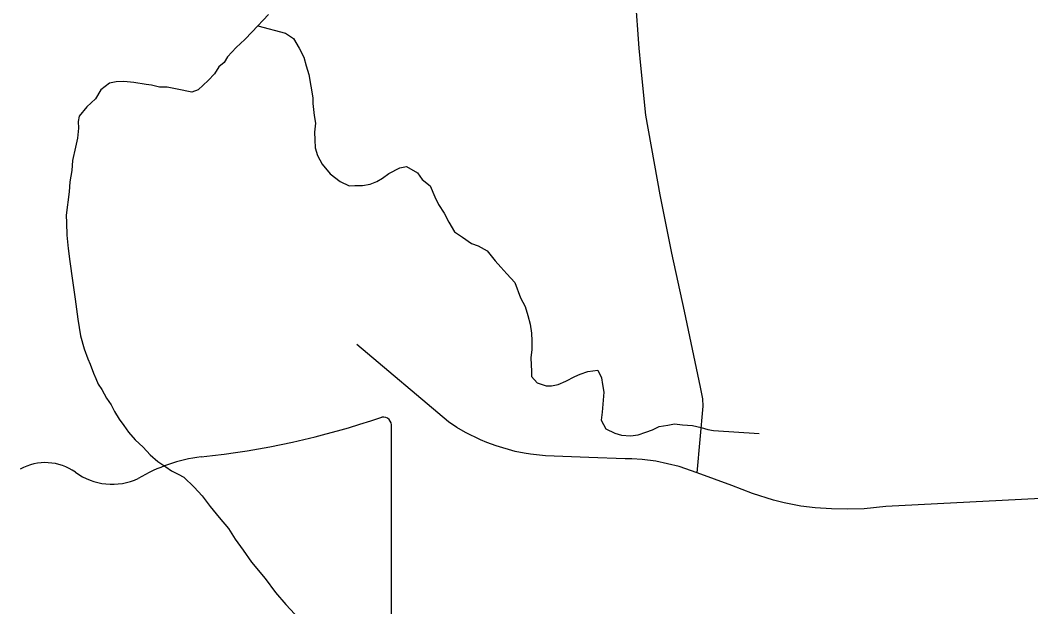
# Model space of a CAD drawing. Extents: x -59 to 82, y -3 to 49.
# Drawn here: x -53.8333 to -53.4859, y 43.5261 to 43.7276 of the extents above; entities that cross this region are included whole.
import ezdxf

# ---------------------------------------------------------------- set-up
doc = ezdxf.new("R2010")
doc.units = 0
for name, color, linetype in [('GM_X_Minor_River', 7, 'Continuous'), ('GM_X_State_Shield', 7, 'Continuous'), ('GM_X_Township_Road', 7, 'Continuous')]:
    doc.layers.add(name, color=color, linetype=linetype)

msp = doc.modelspace()

# ---------------------------------------------------------------- linework, layer by layer
at = {"layer": 'GM_X_Minor_River'}
for p, q in [((-53.74795771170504, 43.72949266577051), (-53.753523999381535, 43.72363281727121)), ((-53.7515959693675, 43.72566122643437), (-53.74208081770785, 43.72316122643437)), ((-53.756118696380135, 43.72089986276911), (-53.7590959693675, 43.718155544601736)), ((-53.753523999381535, 43.72363281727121), (-53.756118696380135, 43.72089986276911)), ((-53.74208081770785, 43.72316122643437), (-53.73936869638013, 43.72132410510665)), ((-53.73936869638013, 43.72132410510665), (-53.7373781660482, 43.717945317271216)), ((-53.7590959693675, 43.718155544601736), (-53.762063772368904, 43.71503054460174)), ((-53.7373781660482, 43.717945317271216), (-53.73577778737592, 43.71493774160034)), ((-53.762063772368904, 43.71503054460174), (-53.7631584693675, 43.71309493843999)), ((-53.73577778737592, 43.71493774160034), (-53.73493687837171, 43.71190933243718)), ((-53.765022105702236, 43.71152296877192), (-53.76648612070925, 43.70919910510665)), ((-53.7631584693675, 43.71309493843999), (-53.765022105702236, 43.71152296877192)), ((-53.73493687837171, 43.71190933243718), (-53.7340978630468, 43.70888092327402)), ((-53.76871339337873, 43.70685630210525), (-53.77206187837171, 43.70371993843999)), ((-53.76648612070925, 43.70919910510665), (-53.76871339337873, 43.70685630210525)), ((-53.7340978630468, 43.70888092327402), (-53.7327512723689, 43.700907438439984)), ((-53.80558271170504, 43.70363092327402), (-53.8074084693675, 43.70053433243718)), ((-53.80259407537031, 43.70599266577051), (-53.80558271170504, 43.70363092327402)), ((-53.80032134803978, 43.7064320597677), (-53.80259407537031, 43.70599266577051)), ((-53.797656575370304, 43.70650213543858), (-53.80032134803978, 43.7064320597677)), ((-53.7942209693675, 43.706206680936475), (-53.797656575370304, 43.70650213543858)), ((-53.79001263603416, 43.70555137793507), (-53.7942209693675, 43.706206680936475)), ((-53.788099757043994, 43.705218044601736), (-53.79001263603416, 43.70555137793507)), ((-53.785416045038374, 43.704524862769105), (-53.788099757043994, 43.705218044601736)), ((-53.782751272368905, 43.70459115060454), (-53.785416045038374, 43.704524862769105)), ((-53.77930430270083, 43.703916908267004), (-53.782751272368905, 43.70459115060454)), ((-53.77432702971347, 43.70290175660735), (-53.77930430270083, 43.703916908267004)), ((-53.77206187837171, 43.70371993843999), (-53.77432702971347, 43.70290175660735)), ((-53.8074084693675, 43.70053433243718), (-53.81038574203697, 43.697790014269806)), ((-53.7327512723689, 43.700907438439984), (-53.73270392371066, 43.69900402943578)), ((-53.81038574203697, 43.697790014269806), (-53.8129728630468, 43.694676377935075)), ((-53.73270392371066, 43.69900402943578), (-53.73221528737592, 43.694824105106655)), ((-53.8129728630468, 43.694676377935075), (-53.81330619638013, 43.69275971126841)), ((-53.73221528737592, 43.694824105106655), (-53.73176642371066, 43.692166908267)), ((-53.81324559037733, 43.690475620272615), (-53.813539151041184, 43.68703622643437)), ((-53.81330619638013, 43.69275971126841), (-53.81324559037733, 43.690475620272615)), ((-53.73176642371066, 43.692166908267), (-53.73206945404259, 43.689110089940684)), ((-53.813539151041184, 43.68703622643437), (-53.8142228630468, 43.683969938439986)), ((-53.73206945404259, 43.689110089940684), (-53.732001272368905, 43.68644342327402)), ((-53.732001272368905, 43.68644342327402), (-53.731933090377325, 43.68377675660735)), ((-53.8142228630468, 43.683969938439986), (-53.81524937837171, 43.6793695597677)), ((-53.731933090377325, 43.68377675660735), (-53.73110354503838, 43.68112902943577)), ((-53.81524937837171, 43.6793695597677), (-53.81554104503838, 43.6759320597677)), ((-53.73110354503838, 43.68112902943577), (-53.729503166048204, 43.67812145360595)), ((-53.81554104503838, 43.6759320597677), (-53.81620581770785, 43.67210251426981)), ((-53.729503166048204, 43.67812145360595), (-53.7267512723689, 43.67475971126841)), ((-53.7065637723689, 43.67489039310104), (-53.70280619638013, 43.676892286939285)), ((-53.70280619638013, 43.676892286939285), (-53.700531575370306, 43.677331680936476)), ((-53.700531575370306, 43.677331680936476), (-53.69666604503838, 43.67514418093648)), ((-53.81620581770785, 43.67210251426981), (-53.816497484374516, 43.668665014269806)), ((-53.7267512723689, 43.67475971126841), (-53.723255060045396, 43.67218016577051)), ((-53.723255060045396, 43.67218016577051), (-53.72017172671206, 43.67073319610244)), ((-53.71294824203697, 43.67129948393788), (-53.71068309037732, 43.6721195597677)), ((-53.71068309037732, 43.6721195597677), (-53.708808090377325, 43.67330895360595)), ((-53.708808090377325, 43.67330895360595), (-53.7065637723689, 43.67489039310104)), ((-53.69666604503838, 43.67514418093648), (-53.695084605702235, 43.67289607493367)), ((-53.695084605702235, 43.67289607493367), (-53.692359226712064, 43.67067827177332)), ((-53.816497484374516, 43.668665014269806), (-53.81743687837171, 43.66063660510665)), ((-53.72017172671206, 43.67073319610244), (-53.71826642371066, 43.67078054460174)), ((-53.71826642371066, 43.67078054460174), (-53.71560165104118, 43.67085062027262)), ((-53.71560165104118, 43.67085062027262), (-53.71294824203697, 43.67129948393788)), ((-53.692359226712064, 43.67067827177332), (-53.690741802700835, 43.66690933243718)), ((-53.690741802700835, 43.66690933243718), (-53.689529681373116, 43.664271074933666)), ((-53.689529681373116, 43.664271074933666), (-53.68754862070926, 43.661271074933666)), ((-53.81743687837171, 43.66063660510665), (-53.817368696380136, 43.65796993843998)), ((-53.68754862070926, 43.661271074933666), (-53.68594824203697, 43.658263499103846)), ((-53.68594824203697, 43.658263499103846), (-53.68395771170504, 43.654882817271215)), ((-53.817368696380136, 43.65796993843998), (-53.81726074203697, 43.65377865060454)), ((-53.68395771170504, 43.654882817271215), (-53.68124180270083, 43.65304569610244)), ((-53.81726074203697, 43.65377865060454), (-53.81676263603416, 43.64921804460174)), ((-53.68124180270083, 43.65304569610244), (-53.67813952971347, 43.65083736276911)), ((-53.81676263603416, 43.64921804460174), (-53.81626642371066, 43.644653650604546)), ((-53.67813952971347, 43.65083736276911), (-53.67583649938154, 43.65013281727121)), ((-53.67583649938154, 43.65013281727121), (-53.67273990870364, 43.6483070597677)), ((-53.67273990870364, 43.6483070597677), (-53.66998801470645, 43.644945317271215)), ((-53.81626642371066, 43.644653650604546), (-53.815340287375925, 43.63819910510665)), ((-53.66998801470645, 43.644945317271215), (-53.66802778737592, 43.64270857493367)), ((-53.66802778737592, 43.64270857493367), (-53.666065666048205, 43.640469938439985)), ((-53.815340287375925, 43.63819910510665), (-53.81441225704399, 43.63174266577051)), ((-53.666065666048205, 43.640469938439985), (-53.66332134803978, 43.637490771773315)), ((-53.66332134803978, 43.637490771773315), (-53.6612834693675, 43.63220668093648)), ((-53.81441225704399, 43.63174266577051), (-53.81347475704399, 43.624903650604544)), ((-53.6612834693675, 43.63220668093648), (-53.659681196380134, 43.629197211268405)), ((-53.659681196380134, 43.629197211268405), (-53.658844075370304, 43.62616880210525)), ((-53.81347475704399, 43.624903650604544), (-53.812567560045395, 43.619208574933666)), ((-53.658844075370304, 43.62616880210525), (-53.6580031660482, 43.62314039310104)), ((-53.6580031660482, 43.62314039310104), (-53.65754483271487, 43.62010251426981)), ((-53.65754483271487, 43.62010251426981), (-53.657476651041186, 43.617437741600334)), ((-53.812567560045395, 43.619208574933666), (-53.81130998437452, 43.614666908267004)), ((-53.657476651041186, 43.617437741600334), (-53.657398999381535, 43.614388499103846)), ((-53.81130998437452, 43.614666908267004), (-53.810078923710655, 43.61126728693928)), ((-53.657398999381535, 43.614388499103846), (-53.657711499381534, 43.611712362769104)), ((-53.810078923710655, 43.61126728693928), (-53.80927021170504, 43.60938281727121)), ((-53.657711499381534, 43.611712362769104), (-53.65764331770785, 43.60904569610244)), ((-53.80927021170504, 43.60938281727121), (-53.808050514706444, 43.606363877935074)), ((-53.808050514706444, 43.606363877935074), (-53.80723990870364, 43.604479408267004)), ((-53.65764331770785, 43.60904569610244), (-53.657594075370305, 43.607142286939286)), ((-53.657594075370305, 43.607142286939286), (-53.65754483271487, 43.60523698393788)), ((-53.6426887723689, 43.60523319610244), (-53.64080619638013, 43.60604380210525)), ((-53.64080619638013, 43.60604380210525), (-53.6381584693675, 43.60687334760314)), ((-53.6381584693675, 43.60687334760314), (-53.63474180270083, 43.60734115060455)), ((-53.63474180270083, 43.60734115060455), (-53.633531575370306, 43.60470478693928)), ((-53.80723990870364, 43.604479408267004), (-53.806429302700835, 43.60259304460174)), ((-53.806429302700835, 43.60259304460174), (-53.80523801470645, 43.60071804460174)), ((-53.65754483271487, 43.60523698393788), (-53.655582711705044, 43.603000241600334)), ((-53.655582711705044, 43.603000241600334), (-53.65250884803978, 43.60193395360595)), ((-53.648332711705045, 43.60242069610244), (-53.64569445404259, 43.60363281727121)), ((-53.64569445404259, 43.60363281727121), (-53.6426887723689, 43.60523319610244)), ((-53.633531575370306, 43.60470478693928), (-53.63309407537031, 43.60242827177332)), ((-53.80523801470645, 43.60071804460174), (-53.80363763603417, 43.59770857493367)), ((-53.65250884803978, 43.60193395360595), (-53.65060733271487, 43.60198130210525)), ((-53.65060733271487, 43.60198130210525), (-53.648332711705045, 43.60242069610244)), ((-53.63264521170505, 43.59977107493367), (-53.63323043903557, 43.592894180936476)), ((-53.63309407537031, 43.60242827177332), (-53.63264521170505, 43.59977107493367)), ((-53.80363763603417, 43.59770857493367), (-53.802056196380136, 43.595462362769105)), ((-53.802056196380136, 43.595462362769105), (-53.80085543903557, 43.59320478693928)), ((-53.80085543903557, 43.59320478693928), (-53.79926452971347, 43.590577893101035)), ((-53.63323043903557, 43.592894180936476), (-53.63354293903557, 43.59021804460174)), ((-53.79926452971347, 43.590577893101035), (-53.797683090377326, 43.58832978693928)), ((-53.63354293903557, 43.59021804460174), (-53.631942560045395, 43.58720857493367)), ((-53.61064142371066, 43.58851349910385), (-53.608366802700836, 43.58895289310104)), ((-53.608366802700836, 43.58895289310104), (-53.6056925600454, 43.58864039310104)), ((-53.6056925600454, 43.58864039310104), (-53.60225695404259, 43.58834493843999)), ((-53.797683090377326, 43.58832978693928), (-53.796101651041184, 43.58608357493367)), ((-53.796101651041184, 43.58608357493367), (-53.7937512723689, 43.583475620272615)), ((-53.631942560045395, 43.58720857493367), (-53.62885733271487, 43.58576349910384)), ((-53.62885733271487, 43.58576349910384), (-53.626556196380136, 43.58505895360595)), ((-53.62349748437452, 43.58475592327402), (-53.62084407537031, 43.585202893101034)), ((-53.62084407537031, 43.585202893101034), (-53.618198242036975, 43.58603433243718)), ((-53.618198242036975, 43.58603433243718), (-53.615933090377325, 43.586854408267)), ((-53.615933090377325, 43.586854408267), (-53.61367930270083, 43.58805516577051)), ((-53.61367930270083, 43.58805516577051), (-53.61064142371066, 43.58851349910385)), ((-53.60225695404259, 43.58834493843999), (-53.599192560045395, 43.58766122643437)), ((-53.599192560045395, 43.58766122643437), (-53.59688763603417, 43.586956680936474)), ((-53.59688763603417, 43.586956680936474), (-53.594976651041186, 43.58662524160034)), ((-53.594976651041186, 43.58662524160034), (-53.594976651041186, 43.58662524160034)), ((-53.594976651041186, 43.58662524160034), (-53.579304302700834, 43.58556084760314)), ((-53.7937512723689, 43.583475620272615), (-53.79101831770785, 43.58087524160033)), ((-53.626556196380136, 43.58505895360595), (-53.62349748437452, 43.58475592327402)), ((-53.79101831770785, 43.58087524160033), (-53.78866415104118, 43.57826728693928)), ((-53.78866415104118, 43.57826728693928), (-53.7859425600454, 43.576047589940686)), ((-53.7859425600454, 43.576047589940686), (-53.78322854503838, 43.57421236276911)), ((-53.78322854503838, 43.57421236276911), (-53.7812853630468, 43.57273698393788)), ((-53.7812853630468, 43.57273698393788), (-53.7789728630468, 43.57165175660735)), ((-53.7789728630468, 43.57165175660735), (-53.777041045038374, 43.5705570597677)), ((-53.777041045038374, 43.5705570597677), (-53.77352589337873, 43.567216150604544)), ((-53.77352589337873, 43.567216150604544), (-53.7707834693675, 43.56423508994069)), ((-53.7707834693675, 43.56423508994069), (-53.76802210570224, 43.560494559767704)), ((-53.76802210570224, 43.560494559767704), (-53.764878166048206, 43.55676160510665)), ((-53.764878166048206, 43.55676160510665), (-53.761734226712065, 43.55303054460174)), ((-53.761734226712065, 43.55303054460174), (-53.759355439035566, 43.54927865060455)), ((-53.759355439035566, 43.54927865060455), (-53.75659028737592, 43.54553622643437)), ((-53.75659028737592, 43.54553622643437), (-53.753819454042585, 43.54141501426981)), ((-53.753819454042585, 43.54141501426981), (-53.74910543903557, 43.53581652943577)), ((-53.74910543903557, 43.53581652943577), (-53.74555240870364, 43.53095289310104)), ((-53.74555240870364, 43.53095289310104), (-53.74202021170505, 43.526848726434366)), ((-53.74202021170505, 43.526848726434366), (-53.73888574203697, 43.523498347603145))]:
    msp.add_line(p, q, dxfattribs=at)
at = {"layer": 'GM_X_State_Shield'}
msp.add_line((-53.70567299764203, 43.48321934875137), (-53.70567299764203, 43.587904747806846), dxfattribs=at)
for centre, radius, start, end in [((-53.7995949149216, 43.85577758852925), 0.2796157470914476, 275.8444694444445, 288.9064527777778), ((-53.70859750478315, 43.588338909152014), 0.0029352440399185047, 351.8620861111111, 97.738), ((-53.8246209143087, 43.5578356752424), 0.017770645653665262, 54.466683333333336, 119.14113055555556), ((-53.76392916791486, 43.52182264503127), 0.056254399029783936, 97.34618055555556, 120.7688527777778), ((-53.80168408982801, 43.589560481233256), 0.021377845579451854, 233.85620555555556, 294.82819166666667)]:
    msp.add_arc(centre, radius, start, end, dxfattribs=at)
at = {"layer": 'GM_X_Township_Road'}
for p, q in [((-53.62052877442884, 43.71794362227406), (-53.6218958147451, 43.737230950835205)), ((-53.6199633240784, 43.71206546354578), (-53.62052877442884, 43.71794362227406)), ((-53.61821726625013, 43.69494670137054), (-53.6199633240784, 43.71206546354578)), ((-53.613302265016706, 43.66756915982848), (-53.61821726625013, 43.69494670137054)), ((-53.60928820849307, 43.647548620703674), (-53.613302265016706, 43.66756915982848)), ((-53.604932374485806, 43.62759644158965), (-53.60928820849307, 43.647548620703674)), ((-53.59940218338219, 43.6015672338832), (-53.604932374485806, 43.62759644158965)), ((-53.6861205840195, 43.58959963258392), (-53.71752460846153, 43.61619428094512)), ((-53.59869383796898, 43.597478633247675), (-53.59940218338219, 43.6015672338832)), ((-53.59850744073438, 43.59499315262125), (-53.59869383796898, 43.597478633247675)), ((-53.60055795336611, 43.57214536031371), (-53.59850744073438, 43.59499315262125)), ((-53.683231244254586, 43.587716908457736), (-53.6861205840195, 43.58959963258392)), ((-53.68024866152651, 43.58598328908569), (-53.683231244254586, 43.587716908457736)), ((-53.6750353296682, 43.583460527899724), (-53.68024866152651, 43.58598328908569)), ((-53.6729040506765, 43.58256575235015), (-53.6750353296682, 43.583460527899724)), ((-53.66968534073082, 43.58138514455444), (-53.6729040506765, 43.58256575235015)), ((-53.663098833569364, 43.579483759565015), (-53.66968534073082, 43.58138514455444)), ((-53.66002303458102, 43.578843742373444), (-53.663098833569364, 43.579483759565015)), ((-53.657935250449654, 43.57850821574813), (-53.66002303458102, 43.578843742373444)), ((-53.6526784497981, 43.57798626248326), (-53.657935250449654, 43.57850821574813)), ((-53.63779665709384, 43.57738354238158), (-53.6526784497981, 43.57798626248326)), ((-53.6252884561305, 43.57695478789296), (-53.63779665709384, 43.57738354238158)), ((-53.62301425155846, 43.576905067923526), (-53.6252884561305, 43.57695478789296)), ((-53.619509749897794, 43.57667515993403), (-53.62301425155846, 43.576905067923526)), ((-53.61481839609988, 43.576097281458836), (-53.619509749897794, 43.57667515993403)), ((-53.606808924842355, 43.57428910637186), (-53.61481839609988, 43.576097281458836)), ((-53.60055795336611, 43.57214536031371), (-53.606808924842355, 43.57428910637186)), ((-53.58871463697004, 43.567696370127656), (-53.60055795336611, 43.57214536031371)), ((-53.581606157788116, 43.56498099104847), (-53.58871463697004, 43.567696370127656)), ((-53.574354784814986, 43.56276266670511), (-53.581606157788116, 43.56498099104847)), ((-53.44433312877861, 43.56521086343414), (-53.53574284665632, 43.560494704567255)), ((-53.57070731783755, 43.56184926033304), (-53.574354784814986, 43.56276266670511)), ((-53.564928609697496, 43.56068108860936), (-53.57070731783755, 43.56184926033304)), ((-53.56009434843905, 43.56010320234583), (-53.564928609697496, 43.56068108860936)), ((-53.55445850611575, 43.559693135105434), (-53.56009434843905, 43.56010320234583)), ((-53.5488164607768, 43.55958750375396), (-53.55445850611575, 43.559693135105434)), ((-53.54318063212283, 43.559786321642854), (-53.5488164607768, 43.55958750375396)), ((-53.53574284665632, 43.560494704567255), (-53.54318063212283, 43.559786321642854))]:
    msp.add_line(p, q, dxfattribs=at)

doc.saveas('drawing.dxf')
